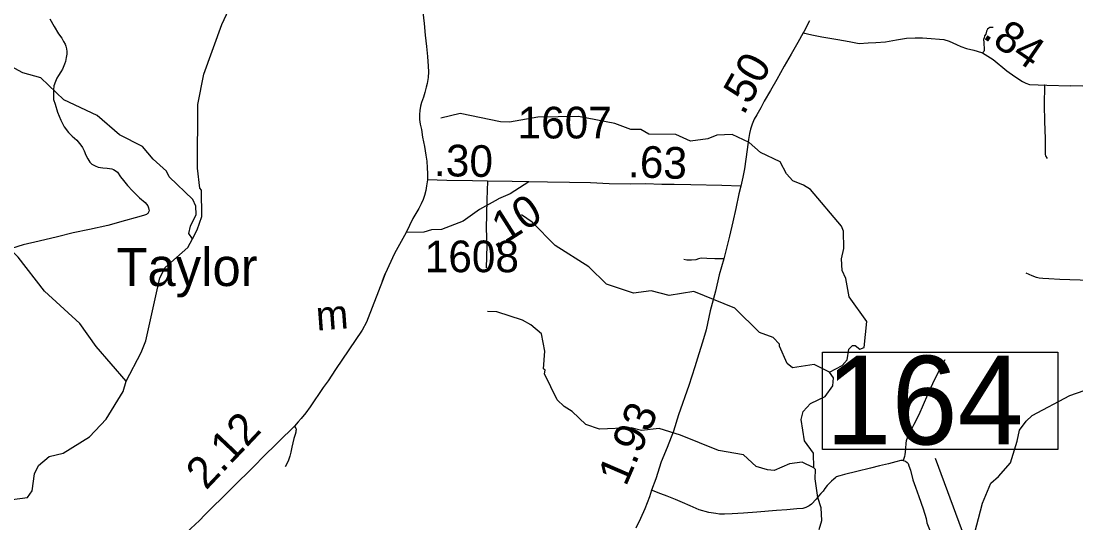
# Model space of a CAD drawing. Extents: x 2290615 to 2522933, y 819489 to 1012715.
# Drawn here: x 2353015 to 2369669, y 930093 to 938018 of the extents above; entities that cross this region are included whole.
import ezdxf

# ---------------------------------------------------------------- set-up
doc = ezdxf.new("R2010")
doc.units = 0
for name, color, linetype in [('Exist Hydrographic Creek Single Shore', 7, 'Continuous'), ('Exist Hydrographic Misc Water Feature', 7, 'Continuous'), ('Exist Road Non-System Type 51', 7, 'Continuous'), ('Exist Road Secondary Mileage Hundredths English Label', 7, 'Continuous'), ('Exist Road Secondary Structure Standard Bridge Number Label', 7, 'Continuous'), ('Exist Road Secondary Type 51 Attributed', 7, 'Continuous'), ('Exist Road Secondary Type 51 Number Label', 7, 'Continuous'), ('Exist Survey Geodetic Marker Label', 7, 'Continuous')]:
    doc.layers.add(name, color=color, linetype=linetype)

msp = doc.modelspace()

# ---------------------------------------------------------------- linework, layer by layer
at = {"layer": 'Exist Hydrographic Creek Single Shore'}
for points in [[(2355723, 934579), (2355797, 934720), (2355869, 934930), (2355864, 935346), (2355839, 935378), (2355801, 935695), (2355806, 936703), (2355900, 937180), (2356182, 937966), (2356410, 938451)], [(2354675, 932333), (2354912, 932786), (2354984, 932970), (2355206, 933964), (2355287, 934125), (2355650, 934445), (2355723, 934579)], [(2352873, 930461), (2353115, 930497), (2353188, 930598), (2353227, 930866), (2353292, 931000), (2353457, 931144), (2353681, 931196), (2354094, 931453), (2354358, 931729), (2354627, 932167), (2354675, 932333)], [(2365617, 929989), (2365657, 930132), (2365647, 930332), (2365595, 930497), (2365550, 930787), (2365556, 930939), (2365531, 930964)]]:
    msp.add_lwpolyline(points, dxfattribs=at)
at = {"layer": 'Exist Hydrographic Misc Water Feature'}
for points in [[(2355723, 934579), (2355664, 934662), (2355687, 934778), (2355777, 934962), (2355775, 935096), (2355724, 935203), (2355353, 935558), (2355311, 935649), (2355100, 935837), (2354931, 936037), (2354570, 936222), (2354217, 936526), (2353688, 936777), (2353327, 937123), (2353042, 937203), (2352858, 937301)], [(2354675, 932333), (2354202, 932879), (2353940, 933242), (2353384, 933751), (2352969, 934289), (2352767, 934484), (2352545, 934908), (2352393, 935072), (2352242, 935129), (2352091, 935218), (2351948, 935350), (2351896, 935548), (2351710, 935780), (2351683, 935887), (2351706, 936088), (2351577, 936346), (2351532, 936718), (2351479, 936877)], [(2365779, 932474), (2365978, 932578), (2366060, 932670), (2366083, 932838), (2366141, 932896), (2366183, 932895), (2366258, 932839), (2366325, 932864), (2366370, 933273), (2366090, 933662), (2366037, 933952), (2365977, 934078), (2365966, 934261), (2366006, 934427), (2366002, 934702), (2365968, 934777), (2365478, 935360), (2365369, 935428), (2365201, 935494), (2365100, 935608), (2364998, 935797), (2364688, 935945), (2364511, 936099), (2364243, 936229), (2364001, 936219), (2363860, 936161), (2363586, 936123), (2363352, 936228), (2362927, 936231), (2362801, 936304), (2362642, 936304), (2362391, 936399), (2361815, 936510), (2361174, 936503), (2360725, 936422), (2360583, 936427), (2359948, 936561), (2359641, 936483)], [(2365779, 932474), (2365536, 932596), (2365195, 932542), (2365111, 932608), (2364991, 932882), (2364991, 932915), (2364890, 933022), (2364672, 933102), (2364284, 933483), (2363639, 933749), (2363249, 933687), (2362965, 933757), (2362682, 933719), (2362255, 933866), (2361977, 934137), (2361448, 934473), (2361085, 934842), (2360917, 934957)], [(2365531, 930964), (2365346, 931051), (2365147, 931027), (2364906, 930922), (2364798, 930931), (2364622, 930986), (2364420, 931168), (2364028, 931237), (2363425, 931481), (2363091, 931586), (2362808, 931555), (2362649, 931597), (2362149, 931573), (2361932, 931647), (2361713, 931851), (2361587, 931934), (2361477, 932038), (2361281, 932447), (2361288, 932503), (2361263, 932528), (2361285, 932805), (2361231, 933079), (2361063, 933219), (2360929, 933293), (2360527, 933427), (2360377, 933434)], [(2365531, 930964), (2365528, 931197), (2365384, 931388), (2365330, 931727), (2365362, 931853), (2365477, 931979), (2365709, 932090), (2365832, 932260), (2365839, 932385), (2365779, 932474)], [(2368448, 930824), (2368636, 931042), (2368740, 931384), (2368779, 931560), (2368886, 931702), (2368977, 931788), (2369572, 932105), (2369920, 932224), (2370145, 932243), (2370329, 932172), (2370482, 931991)], [(2366766, 925897), (2366815, 925965), (2366961, 926315), (2367052, 926391), (2367318, 926419), (2367392, 926471), (2367565, 926721), (2367709, 927183), (2367986, 927677), (2368150, 927887), (2368140, 928028), (2368030, 928220), (2367993, 928501), (2368005, 928876), (2368078, 929079), (2368044, 929820), (2368195, 930404), (2368325, 930721), (2368448, 930824)]]:
    msp.add_lwpolyline(points, dxfattribs=at)
at = {"layer": 'Exist Road Non-System Type 51'}
for points in [[(2353468, 938051), (2353537, 937930), (2353607, 937819), (2353656, 937747), (2353686, 937694), (2353709, 937654), (2353721, 937624), (2353732, 937582), (2353738, 937536), (2353735, 937494), (2353727, 937442), (2353714, 937378), (2353698, 937338), (2353667, 937259), (2353644, 937215), (2353607, 937161), (2353579, 937115), (2353556, 937066), (2353533, 936998), (2353527, 936930), (2353524, 936844), (2353529, 936778), (2353552, 936706), (2353590, 936577), (2353641, 936455), (2353696, 936346), (2353761, 936259), (2353822, 936202), (2353893, 936139), (2353958, 936057), (2353986, 936024), (2354009, 935970), (2354038, 935902), (2354066, 935845), (2354099, 935789), (2354131, 935760), (2354184, 935730), (2354234, 935711), (2354308, 935702), (2354374, 935697), (2354446, 935685), (2354474, 935676), (2354502, 935656), (2354535, 935630), (2354584, 935561), (2354632, 935498), (2354695, 935424), (2354774, 935335), (2354884, 935227), (2354972, 935154), (2354997, 935128), (2355015, 935098), (2355029, 935069), (2355034, 935042), (2355036, 935021), (2355024, 935000), (2355014, 934980), (2355007, 934974), (2354993, 934966), (2354949, 934946), (2354817, 934910), (2354662, 934868), (2354385, 934791), (2354096, 934727), (2353838, 934676), (2353591, 934611), (2353300, 934544), (2353045, 934483), (2352864, 934429)], [(2368365, 937917), (2368344, 937919), (2368326, 937917), (2368310, 937915), (2368293, 937908), (2368275, 937890), (2368256, 937858), (2368246, 937811), (2368227, 937786), (2368218, 937754), (2368212, 937725), (2368213, 937678), (2368215, 937643), (2368222, 937599), (2368222, 937571), (2368222, 937552), (2368215, 937540), (2368194, 937517)], [(2369172, 937008), (2369166, 936688), (2369175, 936439), (2369181, 936160), (2369181, 935994), (2369184, 935912), (2369190, 935890), (2369217, 935846)], [(2369171, 937008), (2369170, 937008)], [(2369778, 936990), (2369583, 936996)], [(2360377, 935491), (2360367, 935193), (2360360, 934745), (2360367, 934476), (2360356, 934121)], [(2360555, 935210), (2360548, 935206), (2360254, 935041), (2359997, 934857), (2359654, 934728), (2359497, 934722), (2359371, 934687), (2359092, 934678)], [(2364111, 934263), (2364042, 934265), (2363967, 934261), (2363841, 934269), (2363754, 934273), (2363710, 934265), (2363670, 934246), (2363601, 934240), (2363528, 934242), (2363476, 934252)], [(2370342, 933911), (2370106, 933916), (2369895, 933921), (2369417, 933937), (2369240, 933947), (2369148, 933954), (2369088, 933959), (2369048, 933968), (2368980, 933993), (2368881, 934036)], [(2367601, 932670), (2367547, 932574), (2367433, 932348), (2367328, 932117), (2367256, 931956), (2367188, 931802), (2367112, 931647), (2367038, 931498), (2367010, 931448), (2366987, 931391), (2366984, 931351), (2366977, 931267), (2366973, 931211), (2366968, 931171), (2366962, 931143), (2366942, 931081)], [(2357330, 931621), (2357345, 931597), (2357353, 931587), (2357357, 931565), (2357355, 931547), (2357352, 931527), (2357342, 931489), (2357323, 931425), (2357304, 931359), (2357292, 931291), (2357273, 931213), (2357260, 931148), (2357239, 931082), (2357217, 931038), (2357186, 930978)], [(2366942, 931081), (2366904, 931079), (2366827, 931058), (2366711, 931028), (2366568, 930992), (2366428, 930958), (2366211, 930907), (2366013, 930857), (2365940, 930836), (2365886, 930822), (2365877, 930809), (2365846, 930784), (2365812, 930751), (2365775, 930717), (2365741, 930682), (2365706, 930636), (2365676, 930597), (2365641, 930560), (2365603, 930516), (2365568, 930470), (2365495, 930388), (2365455, 930361), (2365403, 930338), (2365355, 930321), (2365265, 930313), (2365107, 930300), (2364942, 930290), (2364630, 930264), (2364423, 930249), (2364240, 930237), (2364119, 930230), (2364042, 930233), (2363983, 930241), (2363871, 930258), (2363722, 930299), (2363580, 930361), (2363459, 930413), (2363349, 930461), (2363215, 930516), (2363117, 930551), (2362969, 930612)], [(2366942, 931081), (2366977, 931068), (2367004, 931049), (2367021, 931031), (2367029, 930995), (2367057, 930926), (2367092, 930771), (2367138, 930659), (2367190, 930512), (2367258, 930313), (2367305, 930164), (2367317, 930097), (2367413, 929844)]]:
    msp.add_lwpolyline(points, dxfattribs=at)
at = {"layer": 'Exist Road Secondary Structure Standard Bridge Number Label'}
msp.add_line((2370396, 923158), (2367453, 931113), dxfattribs=at)
msp.add_lwpolyline([(2365668, 932790), (2369384, 932790), (2369384, 931253), (2365668, 931253)], close=True, dxfattribs=at)
at = {"layer": 'Exist Road Secondary Type 51 Attributed'}
for points in [[(2359353, 938204), (2359379, 937980), (2359396, 937796), (2359416, 937615), (2359432, 937459), (2359442, 937305), (2359445, 937219), (2359444, 937125), (2359425, 937033), (2359413, 936973), (2359391, 936889), (2359366, 936814), (2359338, 936730), (2359323, 936676), (2359308, 936608), (2359303, 936544), (2359306, 936466), (2359317, 936388), (2359336, 936304), (2359355, 936184), (2359383, 936039), (2359405, 935899), (2359422, 935807), (2359427, 935699), (2359432, 935611), (2359429, 935509)], [(2365465, 938023), (2365372, 937850), (2365361, 937832)], [(2365361, 937832), (2365276, 937679), (2365174, 937496), (2365062, 937307), (2364945, 937097), (2364847, 936922), (2364749, 936751), (2364694, 936648), (2364630, 936540), (2364588, 936467), (2364555, 936391), (2364532, 936312), (2364517, 936242), (2364502, 936148), (2364478, 935990), (2364456, 935838), (2364438, 935686), (2364412, 935553), (2364377, 935413)], [(2365361, 937832), (2365500, 937801), (2365660, 937769), (2365908, 937726), (2366089, 937693), (2366248, 937666), (2366388, 937672), (2366512, 937680), (2366664, 937692), (2366837, 937723), (2366994, 937746), (2367130, 937754), (2367245, 937752), (2367385, 937745), (2367514, 937735), (2367586, 937728), (2367669, 937702), (2367784, 937649), (2367853, 937614), (2367944, 937583), (2368059, 937557), (2368179, 937523), (2368194, 937517), (2368362, 937409), (2368577, 937230), (2368704, 937142), (2368825, 937063), (2368876, 937036), (2368935, 937019), (2369208, 937006), (2369583, 936996)], [(2359429, 935509), (2359418, 935417), (2359405, 935345), (2359384, 935263), (2359363, 935203), (2359334, 935132), (2359297, 935060), (2359202, 934901), (2359092, 934678), (2358912, 934350), (2358761, 934028), (2358720, 933916), (2358761, 934028), (2358720, 933916), (2358497, 933333), (2358467, 933263), (2358400, 933136), (2357978, 932515), (2357864, 932339), (2357783, 932229), (2357577, 931927), (2357508, 931831), (2357437, 931740), (2357387, 931689), (2357330, 931621), (2356819, 931122), (2356720, 931017), (2355914, 930221), (2355832, 930131), (2355491, 929816)], [(2361032, 935479), (2360769, 935483), (2360377, 935491), (2360141, 935496), (2359737, 935503), (2359429, 935509)], [(2361032, 935479), (2360738, 935292), (2360555, 935210)], [(2364377, 935413), (2364077, 935423), (2363591, 935431), (2363327, 935436), (2363131, 935438), (2362875, 935447), (2362641, 935444), (2362301, 935450), (2362003, 935462), (2361671, 935468), (2361325, 935474), (2361032, 935479)], [(2364377, 935413), (2364347, 935288), (2364298, 935060), (2364253, 934847), (2364198, 934619), (2364111, 934263), (2364038, 934013), (2363979, 933754), (2363895, 933444), (2363829, 933144), (2363775, 932950), (2363718, 932763), (2363651, 932556), (2363555, 932261), (2363397, 931801), (2363318, 931541), (2363215, 931282), (2363123, 931057), (2363038, 930789), (2362969, 930612), (2362935, 930505), (2362861, 930314), (2362795, 930161), (2362723, 930012)]]:
    msp.add_lwpolyline(points, dxfattribs=at)

# ---------------------------------------------------------------- texts
at = {"layer": 'Exist Road Secondary Mileage Hundredths English Label'}
for s, rotation, p in [('.84', 325.5188, (2368179, 937764)), ('.50', 60.8313, (2364423, 936517)), ('.30', 358.9767, (2359532, 935571)), ('.63', 358.0094, (2362592, 935555)), ('.10', 32.3696, (2360498, 934396)), ('1.93', 66.5871, (2362564, 930656)), ('2.12', 46.5903, (2355935, 930600))]:
    msp.add_text(s, height=500, rotation=rotation, dxfattribs=at).set_placement(p)
at = {"layer": 'Exist Road Secondary Structure Standard Bridge Number Label'}
msp.add_text('164', height=1400, dxfattribs=at).set_placement((2365718, 931332))
at = {"layer": 'Exist Road Secondary Type 51 Number Label'}
msp.add_text('1607', height=500, rotation=360, dxfattribs=at).set_placement((2360854, 936165))
msp.add_text('1608', height=500, dxfattribs=at).set_placement((2359388, 934052))
at = {"layer": 'Exist Survey Geodetic Marker Label'}
for s, height, rotation, p in [('Taylor', 600, 360, (2354521, 933834)), ('m', 459, 4.2177, (2357685, 933130))]:
    msp.add_text(s, height=height, rotation=rotation, dxfattribs=at).set_placement(p)

doc.saveas('drawing.dxf')
